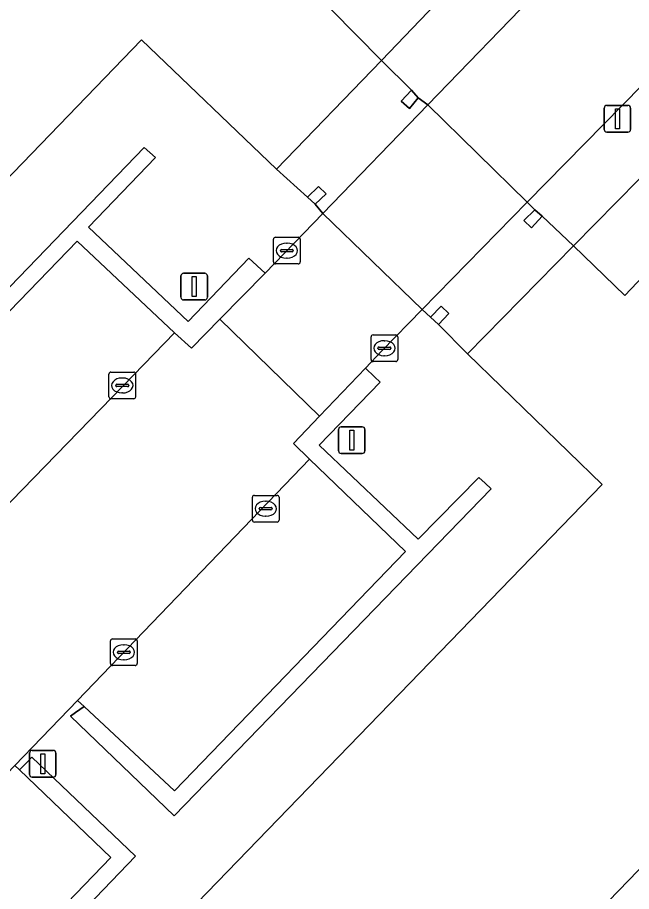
# Model space of a CAD drawing. Extents: x 160349 to 161355, y 381727 to 382854.
# Drawn here: x 161025.99 to 161048.99, y 382715.61 to 382748.36 of the extents above; entities that cross this region are included whole.
import ezdxf

# ---------------------------------------------------------------- set-up
doc = ezdxf.new("R2010")
doc.units = 0
for name, color, linetype in [('IMGEO_Drukknoppaal', 7, 'Continuous'), ('IMGEO_Erf', 7, 'Continuous'), ('IMGEO_Groenvoorziening', 7, 'Continuous'), ('IMGEO_Haag', 7, 'Continuous'), ('IMGEO_Kolk', 7, 'Continuous'), ('IMGEO_Lichtmast', 7, 'Continuous'), ('IMGEO_Pand', 7, 'Continuous'), ('IMGEO_Pand_overbouw', 7, 'Continuous'), ('IMGEO_Parkeervlak_open', 7, 'Continuous'), ('IMGEO_Rijbaan_lokaal_open', 7, 'Continuous'), ('IMGEO_Voetpad_open', 7, 'Continuous')]:
    doc.layers.add(name, color=color, linetype=linetype)

msp = doc.modelspace()

# ---------------------------------------------------------------- linework, layer by layer
at = {"layer": 'IMGEO_Drukknoppaal'}
for p, q in [((161047.966, 382744.166), (161047.966, 382744.966)), ((161047.966, 382744.966), (161047.966, 382744.166)), ((161048.066, 382745.066), (161048.856, 382745.066)), ((161048.856, 382745.066), (161048.066, 382745.066)), ((161048.956, 382744.966), (161048.956, 382744.166)), ((161048.956, 382744.166), (161048.956, 382744.966)), ((161048.856, 382744.066), (161048.066, 382744.066)), ((161048.066, 382744.066), (161048.856, 382744.066))]:
    msp.add_line(p, q, dxfattribs=at)
msp.add_lwpolyline([(161048.386, 382744.941), (161048.536, 382744.941), (161048.536, 382744.191), (161048.386, 382744.191), (161048.386, 382744.941)], dxfattribs=at)
for centre, start, end in [((161048.066, 382744.966), 90, 180), ((161048.066, 382744.966), 90, 180), ((161048.856, 382744.966), 0, 90), ((161048.856, 382744.966), 360, 90), ((161048.066, 382744.166), 180, 270), ((161048.066, 382744.166), 180, 270), ((161048.856, 382744.166), 270, 0), ((161048.856, 382744.166), 270, 0)]:
    msp.add_arc(centre, 0.1, start, end, dxfattribs=at)
at = {"layer": 'IMGEO_Erf'}
for points in [[(160961.288, 382738.044), (160975.766, 382724.052), (160978.283, 382721.619), (160989.597, 382733.197), (160989.907, 382732.897), (161000, 382743.372), (161006.387, 382750), (161009.94, 382753.687), (161016.012, 382761.728), (161020.296, 382767.816), (161027.855, 382760.495), (161034.431, 382754.127), (161038.692, 382750), (161038.868, 382749.83), (161037.734, 382748.655), (161039.619, 382746.743), (161042.518, 382749.777), (161042.654, 382750)], [(161050.064, 382743.101), (161046.813, 382739.8), (161048.744, 382737.94), (161049.898, 382739.161), (161054.372, 382734.827), (161060.916, 382728.487), (161067.121, 382722.475), (161070.629, 382726.126), (161068.875, 382727.893), (161052.881, 382743.179)]]:
    msp.add_lwpolyline(points, dxfattribs=at)
msp.add_lwpolyline([(161059.391, 382719.687), (161057.166, 382721.855), (161055.803, 382723.183), (161030.973, 382697.499), (161032.315, 382696.191), (161034.597, 382694.021)], close=True, dxfattribs=at)
at = {"layer": 'IMGEO_Groenvoorziening'}
for points in [[(161022.979, 382727.729), (161019.548, 382731.003), (161028.218, 382739.975), (161031.869, 382736.538), (161032.507, 382735.969), (161033.568, 382737.05), (161035.26, 382738.775), (161034.659, 382739.339), (161032.382, 382736.968), (161028.653, 382740.508), (161031.157, 382743.112), (161030.73, 382743.483), (161018.672, 382730.986), (161022.595, 382727.267)], [(161028.481, 382722.538), (161028.158, 382722.311), (161027.967, 382722.176), (161031.862, 382718.442), (161043.732, 382730.696), (161043.504, 382730.907), (161043.273, 382731.12), (161040.998, 382728.813), (161037.289, 382732.331), (161039.576, 382734.695), (161039.363, 382734.897), (161039.02, 382735.222), (161037.297, 382733.418), (161036.321, 382732.396), (161036.93, 382731.811), (161040.527, 382728.352), (161031.869, 382719.377)], [(161019.149, 382712.904), (161018.908, 382712.668), (161018.719, 382712.482), (161022.59, 382708.799), (161030.403, 382716.937), (161026.525, 382720.636), (161026.344, 382720.456), (161026.058, 382720.17), (161029.49, 382716.881), (161022.576, 382709.718)]]:
    msp.add_lwpolyline(points, close=True, dxfattribs=at)
at = {"layer": 'IMGEO_Haag'}
for points in [[(161022.979, 382727.729), (161019.548, 382731.003), (161028.218, 382739.975), (161031.869, 382736.538), (161032.507, 382735.969), (161033.568, 382737.05), (161035.26, 382738.775), (161034.659, 382739.339), (161032.382, 382736.968), (161028.653, 382740.508), (161031.157, 382743.112), (161030.73, 382743.483), (161018.672, 382730.986), (161022.595, 382727.267)], [(161043.732, 382730.696), (161043.504, 382730.907), (161043.273, 382731.12), (161040.998, 382728.813), (161037.289, 382732.331), (161039.576, 382734.695), (161039.363, 382734.897), (161039.02, 382735.222), (161037.297, 382733.418), (161036.321, 382732.396), (161036.93, 382731.811), (161040.527, 382728.352), (161031.869, 382719.377), (161028.481, 382722.538), (161028.158, 382722.311), (161027.967, 382722.176), (161031.862, 382718.442)], [(161019.149, 382712.904), (161018.908, 382712.668), (161018.719, 382712.482), (161022.59, 382708.799), (161030.403, 382716.937), (161026.525, 382720.636), (161026.344, 382720.456), (161026.058, 382720.17), (161029.49, 382716.881), (161022.576, 382709.718)]]:
    msp.add_lwpolyline(points, close=True, dxfattribs=at)
at = {"layer": 'IMGEO_Kolk'}
for p, q in [((161035.577, 382739.198), (161035.577, 382740.05)), ((161035.652, 382740.124), (161036.504, 382740.124)), ((161036.578, 382740.05), (161036.578, 382739.198)), ((161036.065, 382739.904), (161036.09, 382739.904)), ((161035.836, 382739.618), (161035.836, 382739.63)), ((161036.274, 382739.581), (161035.876, 382739.581)), ((161035.879, 382739.667), (161036.277, 382739.667)), ((161036.32, 382739.63), (161036.32, 382739.618)), ((161036.504, 382739.124), (161035.652, 382739.124)), ((161036.088, 382739.344), (161036.063, 382739.344)), ((161039.306, 382736.466), (161040.158, 382736.466)), ((161039.231, 382735.54), (161039.231, 382736.392)), ((161039.719, 382736.246), (161039.744, 382736.246)), ((161040.232, 382736.392), (161040.232, 382735.54)), ((161039.49, 382735.96), (161039.49, 382735.972)), ((161039.928, 382735.923), (161039.53, 382735.923)), ((161039.533, 382736.009), (161039.931, 382736.009)), ((161039.974, 382735.972), (161039.974, 382735.96)), ((161040.158, 382735.466), (161039.306, 382735.466)), ((161039.742, 382735.686), (161039.717, 382735.686)), ((161029.413, 382734.144), (161029.413, 382734.996)), ((161029.488, 382735.07), (161030.34, 382735.07)), ((161029.901, 382734.85), (161029.926, 382734.85)), ((161030.414, 382734.996), (161030.414, 382734.144)), ((161029.672, 382734.564), (161029.672, 382734.576)), ((161030.11, 382734.527), (161029.712, 382734.527)), ((161029.715, 382734.613), (161030.113, 382734.613)), ((161030.156, 382734.576), (161030.156, 382734.564)), ((161029.924, 382734.29), (161029.899, 382734.29)), ((161030.34, 382734.07), (161029.488, 382734.07)), ((161034.786, 382729.526), (161034.786, 382730.378)), ((161034.861, 382730.452), (161035.713, 382730.452)), ((161035.274, 382730.232), (161035.299, 382730.232)), ((161035.787, 382730.378), (161035.787, 382729.526)), ((161035.045, 382729.946), (161035.045, 382729.958)), ((161035.483, 382729.909), (161035.085, 382729.909)), ((161035.088, 382729.995), (161035.486, 382729.995)), ((161035.529, 382729.958), (161035.529, 382729.946)), ((161035.297, 382729.672), (161035.272, 382729.672)), ((161035.713, 382729.452), (161034.861, 382729.452)), ((161029.47, 382724.147), (161029.47, 382724.999)), ((161029.545, 382725.073), (161030.397, 382725.073)), ((161030.471, 382724.999), (161030.471, 382724.147)), ((161029.958, 382724.853), (161029.983, 382724.853)), ((161029.729, 382724.567), (161029.729, 382724.579)), ((161030.167, 382724.53), (161029.769, 382724.53)), ((161029.772, 382724.616), (161030.17, 382724.616)), ((161030.213, 382724.579), (161030.213, 382724.567)), ((161030.397, 382724.073), (161029.545, 382724.073)), ((161029.981, 382724.293), (161029.956, 382724.293))]:
    msp.add_line(p, q, dxfattribs=at)
for points in [[(161035.577, 382739.198), (161035.577, 382740.05)], [(161035.652, 382740.124), (161036.504, 382740.124)], [(161036.578, 382740.05), (161036.578, 382739.198)], [(161036.504, 382739.124), (161035.652, 382739.124)], [(161039.306, 382736.466), (161040.158, 382736.466)], [(161039.231, 382735.54), (161039.231, 382736.392)], [(161040.232, 382736.392), (161040.232, 382735.54)], [(161040.158, 382735.466), (161039.306, 382735.466)], [(161029.413, 382734.144), (161029.413, 382734.996)], [(161029.488, 382735.07), (161030.34, 382735.07)], [(161030.414, 382734.996), (161030.414, 382734.144)], [(161030.34, 382734.07), (161029.488, 382734.07)], [(161034.786, 382729.526), (161034.786, 382730.378)], [(161034.861, 382730.452), (161035.713, 382730.452)], [(161035.787, 382730.378), (161035.787, 382729.526)], [(161035.713, 382729.452), (161034.861, 382729.452)], [(161029.47, 382724.147), (161029.47, 382724.999)], [(161029.545, 382725.073), (161030.397, 382725.073)], [(161030.471, 382724.999), (161030.471, 382724.147)], [(161030.397, 382724.073), (161029.545, 382724.073)]]:
    msp.add_lwpolyline(points, dxfattribs=at)
for centre, radius, start, end in [((161035.654, 382740.048), 0.0765, 91.552, 178.448), ((161035.654, 382740.048), 0.0765, 91.552, 178.448), ((161036.502, 382740.048), 0.0765, 1.552, 88.448), ((161036.502, 382740.048), 0.0765, 1.552, 88.448), ((161035.876, 382739.627), 0.0403, 85.8775, 175.7526), ((161035.873, 382739.617), 0.0366, 178.938, 274.7102), ((161036.277, 382739.624), 0.043, 264.8664, 352.4533), ((161036.281, 382739.629), 0.0386, 1.7309, 96.639), ((161035.654, 382739.2), 0.0765, 181.552, 268.448), ((161035.654, 382739.2), 0.0765, 181.552, 268.448), ((161036.502, 382739.2), 0.0765, 271.552, 358.448), ((161036.502, 382739.2), 0.0765, 271.552, 358.448), ((161039.308, 382736.39), 0.0765, 91.552, 178.448), ((161039.308, 382736.39), 0.0765, 91.552, 178.448), ((161040.156, 382736.39), 0.0765, 1.552, 88.448), ((161040.156, 382736.39), 0.0765, 1.552, 88.448), ((161039.53, 382735.969), 0.0403, 85.8775, 175.7526), ((161039.527, 382735.959), 0.0366, 178.938, 274.7102), ((161039.931, 382735.966), 0.043, 264.8664, 352.4533), ((161039.935, 382735.971), 0.0386, 1.7309, 96.639), ((161039.308, 382735.542), 0.0765, 181.552, 268.448), ((161039.308, 382735.542), 0.0765, 181.552, 268.448), ((161040.156, 382735.542), 0.0765, 271.552, 358.448), ((161040.156, 382735.542), 0.0765, 271.552, 358.448), ((161029.49, 382734.994), 0.0765, 91.552, 178.448), ((161029.49, 382734.994), 0.0765, 91.552, 178.448), ((161030.338, 382734.994), 0.0765, 1.552, 88.448), ((161030.338, 382734.994), 0.0765, 1.552, 88.448), ((161029.712, 382734.573), 0.0403, 85.8775, 175.7526), ((161029.709, 382734.563), 0.0366, 178.938, 274.7102), ((161030.113, 382734.57), 0.043, 264.8664, 352.4533), ((161030.117, 382734.575), 0.0386, 1.7309, 96.639), ((161029.49, 382734.146), 0.0765, 181.552, 268.448), ((161029.49, 382734.146), 0.0765, 181.552, 268.448), ((161030.338, 382734.146), 0.0765, 271.552, 358.448), ((161030.338, 382734.146), 0.0765, 271.552, 358.448), ((161034.863, 382730.376), 0.0765, 91.552, 178.448), ((161034.863, 382730.376), 0.0765, 91.552, 178.448), ((161035.711, 382730.376), 0.0765, 1.552, 88.448), ((161035.711, 382730.376), 0.0765, 1.552, 88.448), ((161035.085, 382729.955), 0.0403, 85.8775, 175.7526), ((161035.082, 382729.945), 0.0366, 178.938, 274.7102), ((161035.486, 382729.952), 0.043, 264.8664, 352.4533), ((161035.49, 382729.957), 0.0386, 1.7309, 96.639), ((161034.863, 382729.528), 0.0765, 181.552, 268.448), ((161034.863, 382729.528), 0.0765, 181.552, 268.448), ((161035.711, 382729.528), 0.0765, 271.552, 358.448), ((161035.711, 382729.528), 0.0765, 271.552, 358.448), ((161029.547, 382724.997), 0.0765, 91.552, 178.448), ((161029.547, 382724.997), 0.0765, 91.552, 178.448), ((161030.395, 382724.997), 0.0765, 1.552, 88.448), ((161030.395, 382724.997), 0.0765, 1.552, 88.448), ((161029.769, 382724.576), 0.0403, 85.8775, 175.7526), ((161029.766, 382724.566), 0.0366, 178.938, 274.7102), ((161030.17, 382724.573), 0.043, 264.8664, 352.4533), ((161030.174, 382724.578), 0.0386, 1.7309, 96.639), ((161029.547, 382724.149), 0.0765, 181.552, 268.448), ((161029.547, 382724.149), 0.0765, 181.552, 268.448), ((161030.395, 382724.149), 0.0765, 271.552, 358.448), ((161030.395, 382724.149), 0.0765, 271.552, 358.448)]:
    msp.add_arc(centre, radius, start, end, dxfattribs=at)
for centre, major_axis, ratio, start_param, end_param in [((161036.064, 382739.624), (-0.387, 0.002), 0.722429, 4.712389, 7.853982), ((161036.089, 382739.624), (-0.39, 0.002), 0.717154, 1.570796, 4.712389), ((161039.718, 382735.966), (-0.387, 0.002), 0.722429, 4.712389, 7.853982), ((161039.743, 382735.966), (-0.39, 0.002), 0.717154, 1.570796, 4.712389), ((161029.9, 382734.57), (-0.387, 0.002), 0.722429, 4.712389, 7.853982), ((161029.925, 382734.57), (-0.39, 0.002), 0.717154, 1.570796, 4.712389), ((161035.273, 382729.952), (-0.387, 0.002), 0.722429, 4.712389, 7.853982), ((161035.298, 382729.952), (-0.39, 0.002), 0.717154, 1.570796, 4.712389), ((161029.957, 382724.573), (-0.387, 0.002), 0.722429, 4.712389, 7.853982), ((161029.982, 382724.573), (-0.39, 0.002), 0.717154, 1.570796, 4.712389)]:
    msp.add_ellipse(centre, major_axis=major_axis, ratio=ratio, start_param=start_param, end_param=end_param, dxfattribs=at)
at = {"layer": 'IMGEO_Lichtmast'}
for p, q in [((161032.212, 382738.773), (161033.002, 382738.773)), ((161033.002, 382738.773), (161032.212, 382738.773)), ((161032.112, 382737.873), (161032.112, 382738.673)), ((161032.112, 382738.673), (161032.112, 382737.873)), ((161033.102, 382738.673), (161033.102, 382737.873)), ((161033.102, 382737.873), (161033.102, 382738.673)), ((161033.002, 382737.773), (161032.212, 382737.773)), ((161032.212, 382737.773), (161033.002, 382737.773)), ((161038.012, 382732.12), (161038.012, 382732.92)), ((161038.012, 382732.92), (161038.012, 382732.12)), ((161038.112, 382733.02), (161038.902, 382733.02)), ((161038.902, 382733.02), (161038.112, 382733.02)), ((161039.002, 382732.92), (161039.002, 382732.12)), ((161039.002, 382732.12), (161039.002, 382732.92)), ((161038.902, 382732.02), (161038.112, 382732.02)), ((161038.112, 382732.02), (161038.902, 382732.02)), ((161026.436, 382719.993), (161026.436, 382720.793)), ((161026.436, 382720.793), (161026.436, 382719.993)), ((161026.536, 382720.893), (161027.326, 382720.893)), ((161027.326, 382720.893), (161026.536, 382720.893)), ((161027.426, 382720.793), (161027.426, 382719.993)), ((161027.426, 382719.993), (161027.426, 382720.793)), ((161027.326, 382719.893), (161026.536, 382719.893)), ((161026.536, 382719.893), (161027.326, 382719.893))]:
    msp.add_line(p, q, dxfattribs=at)
for points in [[(161032.532, 382738.648), (161032.682, 382738.648), (161032.682, 382737.898), (161032.532, 382737.898), (161032.532, 382738.648)], [(161038.432, 382732.895), (161038.582, 382732.895), (161038.582, 382732.145), (161038.432, 382732.145), (161038.432, 382732.895)], [(161026.856, 382720.768), (161027.006, 382720.768), (161027.006, 382720.018), (161026.856, 382720.018), (161026.856, 382720.768)]]:
    msp.add_lwpolyline(points, dxfattribs=at)
for centre, start, end in [((161032.212, 382738.673), 90, 180), ((161032.212, 382738.673), 90, 180), ((161033.002, 382738.673), 0, 90), ((161033.002, 382738.673), 360, 90), ((161032.212, 382737.873), 180, 270), ((161032.212, 382737.873), 180, 270), ((161033.002, 382737.873), 270, 0), ((161033.002, 382737.873), 270, 0), ((161038.112, 382732.92), 90, 180), ((161038.112, 382732.92), 90, 180), ((161038.902, 382732.92), 0, 90), ((161038.902, 382732.92), 360, 90), ((161038.112, 382732.12), 180, 270), ((161038.112, 382732.12), 180, 270), ((161038.902, 382732.12), 270, 0), ((161038.902, 382732.12), 270, 0), ((161026.536, 382720.793), 90, 180), ((161026.536, 382720.793), 90, 180), ((161027.326, 382720.793), 0, 90), ((161027.326, 382720.793), 360, 90), ((161026.536, 382719.993), 180, 270), ((161026.536, 382719.993), 180, 270), ((161027.326, 382719.993), 270, 0), ((161027.326, 382719.993), 270, 0)]:
    msp.add_arc(centre, 0.1, start, end, dxfattribs=at)
at = {"layer": 'IMGEO_Pand'}
for points in [[(160993.734, 382709.357), (161000, 382715.837), (161003.911, 382719.882), (161008.852, 382715.077), (161010.592, 382716.905), (161005.585, 382721.571), (161030.629, 382747.527), (161035.694, 382742.675), (161039.619, 382746.743), (161037.734, 382748.655), (161038.868, 382749.83), (161038.692, 382750), (161034.431, 382754.127), (161027.855, 382760.495), (161020.296, 382767.816), (161016.012, 382761.728), (161019.116, 382758.717), (161021.371, 382756.531), (161022.719, 382755.223), (161017.671, 382750), (161000, 382731.717), (160997.877, 382729.521), (160996.501, 382730.815), (160984.512, 382718.361)], [(161040.753, 382745.63), (161040.355, 382745.226), (161040.669, 382744.953), (161040.992, 382745.344)], [(161036.855, 382741.621), (161037.144, 382741.358), (161037.553, 382741.757), (161037.264, 382742.029)], [(161045.364, 382741.148), (161044.96, 382740.75), (161045.239, 382740.479), (161045.648, 382740.918)], [(161041.755, 382736.853), (161042.151, 382737.265), (161041.864, 382737.54), (161041.454, 382737.131)]]:
    msp.add_lwpolyline(points, close=True, dxfattribs=at)
msp.add_lwpolyline([(161029.914, 382693.651), (161030.482, 382694.252), (161032.315, 382696.191), (161030.973, 382697.499), (161055.803, 382723.183), (161060.916, 382728.487), (161054.372, 382734.827), (161049.898, 382739.161), (161048.744, 382737.94), (161046.813, 382739.8), (161042.849, 382735.757), (161047.885, 382730.864), (161022.837, 382704.988), (161017.933, 382709.791), (161016.186, 382707.964), (161021.141, 382703.229), (161011.019, 382692.737)], dxfattribs=at)
at = {"layer": 'IMGEO_Pand_overbouw'}
msp.add_lwpolyline([(161040.753, 382745.63), (161039.619, 382746.743), (161035.694, 382742.675), (161036.855, 382741.621), (161037.264, 382742.029), (161037.553, 382741.757), (161037.144, 382741.358), (161037.421, 382741.012), (161041.153, 382737.421), (161041.454, 382737.131), (161041.864, 382737.54), (161042.151, 382737.265), (161041.755, 382736.853), (161042.849, 382735.757), (161046.813, 382739.8), (161045.648, 382740.918), (161045.239, 382740.479), (161044.96, 382740.75), (161045.364, 382741.148), (161045.082, 382741.444), (161041.353, 382745.083), (161040.992, 382745.344), (161040.669, 382744.953), (161040.355, 382745.226)], close=True, dxfattribs=at)
at = {"layer": 'IMGEO_Parkeervlak_open'}
for points in [[(161023.155, 382727.562), (161024.914, 382729.387), (161029.94, 382734.55), (161031.869, 382736.538), (161028.218, 382739.975), (161019.548, 382731.003), (161022.979, 382727.729)], [(161028.235, 382722.768), (161028.481, 382722.538), (161031.869, 382719.377), (161040.527, 382728.352), (161036.93, 382731.811)], [(161018.939, 382713.1), (161019.149, 382712.904), (161022.576, 382709.718), (161029.49, 382716.881), (161026.058, 382720.17), (161025.891, 382720.33)]]:
    msp.add_lwpolyline(points, close=True, dxfattribs=at)
at = {"layer": 'IMGEO_Rijbaan_lokaal_open'}
for points in [[(161046.061, 382750), (161045.907, 382749.797), (161045.596, 382749.475), (161041.353, 382745.083), (161045.082, 382741.444), (161050.099, 382746.545)], [(161018.672, 382730.986), (161030.73, 382743.483), (161031.157, 382743.112), (161028.653, 382740.508), (161032.382, 382736.968), (161034.659, 382739.339), (161035.26, 382738.775), (161037.421, 382741.012), (161037.144, 382741.358), (161036.855, 382741.621), (161035.694, 382742.675), (161030.629, 382747.527), (161005.585, 382721.571)], [(161022.837, 382704.988), (161047.885, 382730.864), (161042.849, 382735.757), (161046.813, 382739.8), (161045.648, 382740.918), (161045.239, 382740.479), (161044.96, 382740.75), (161045.364, 382741.148), (161045.082, 382741.444), (161041.153, 382737.421), (161039.634, 382735.865), (161039.02, 382735.222), (161039.363, 382734.897), (161039.576, 382734.695), (161037.289, 382732.331), (161040.998, 382728.813), (161043.273, 382731.12), (161043.504, 382730.907), (161043.732, 382730.696), (161031.862, 382718.442), (161027.967, 382722.176), (161028.158, 382722.311), (161028.481, 382722.538), (161028.235, 382722.768), (161025.891, 382720.33), (161026.058, 382720.17), (161026.344, 382720.456), (161026.525, 382720.636), (161030.403, 382716.937), (161022.59, 382708.799)]]:
    msp.add_lwpolyline(points, dxfattribs=at)
for points in [[(161041.353, 382745.083), (161037.421, 382741.012), (161041.153, 382737.421), (161045.082, 382741.444)], [(161037.421, 382741.012), (161035.26, 382738.775), (161033.568, 382737.05), (161037.297, 382733.418), (161039.02, 382735.222), (161039.634, 382735.865), (161041.153, 382737.421)], [(161041.755, 382736.853), (161041.454, 382737.131), (161041.864, 382737.54), (161042.151, 382737.265)], [(161013.905, 382717.919), (161013.686, 382717.714), (161013.587, 382717.61), (161018.614, 382712.762), (161018.939, 382713.1), (161025.891, 382720.33), (161028.235, 382722.768), (161036.93, 382731.811), (161036.321, 382732.396), (161037.297, 382733.418), (161033.568, 382737.05), (161032.507, 382735.969), (161031.869, 382736.538), (161029.94, 382734.55), (161024.914, 382729.387), (161023.155, 382727.562), (161020.879, 382725.201), (161017.287, 382721.474)]]:
    msp.add_lwpolyline(points, close=True, dxfattribs=at)
at = {"layer": 'IMGEO_Voetpad_open'}
for points in [[(161042.654, 382750), (161042.518, 382749.777), (161039.619, 382746.743), (161040.753, 382745.63), (161040.992, 382745.344), (161041.353, 382745.083), (161045.596, 382749.475), (161045.907, 382749.797), (161046.061, 382750)], [(161050.099, 382746.545), (161045.082, 382741.444), (161045.364, 382741.148), (161045.648, 382740.918), (161046.813, 382739.8), (161050.064, 382743.101)]]:
    msp.add_lwpolyline(points, dxfattribs=at)
msp.add_lwpolyline([(161041.353, 382745.083), (161040.992, 382745.344), (161040.669, 382744.953), (161040.355, 382745.226), (161040.753, 382745.63), (161039.619, 382746.743), (161035.694, 382742.675), (161036.855, 382741.621), (161037.264, 382742.029), (161037.553, 382741.757), (161037.144, 382741.358), (161037.421, 382741.012)], close=True, dxfattribs=at)

doc.saveas('drawing.dxf')
